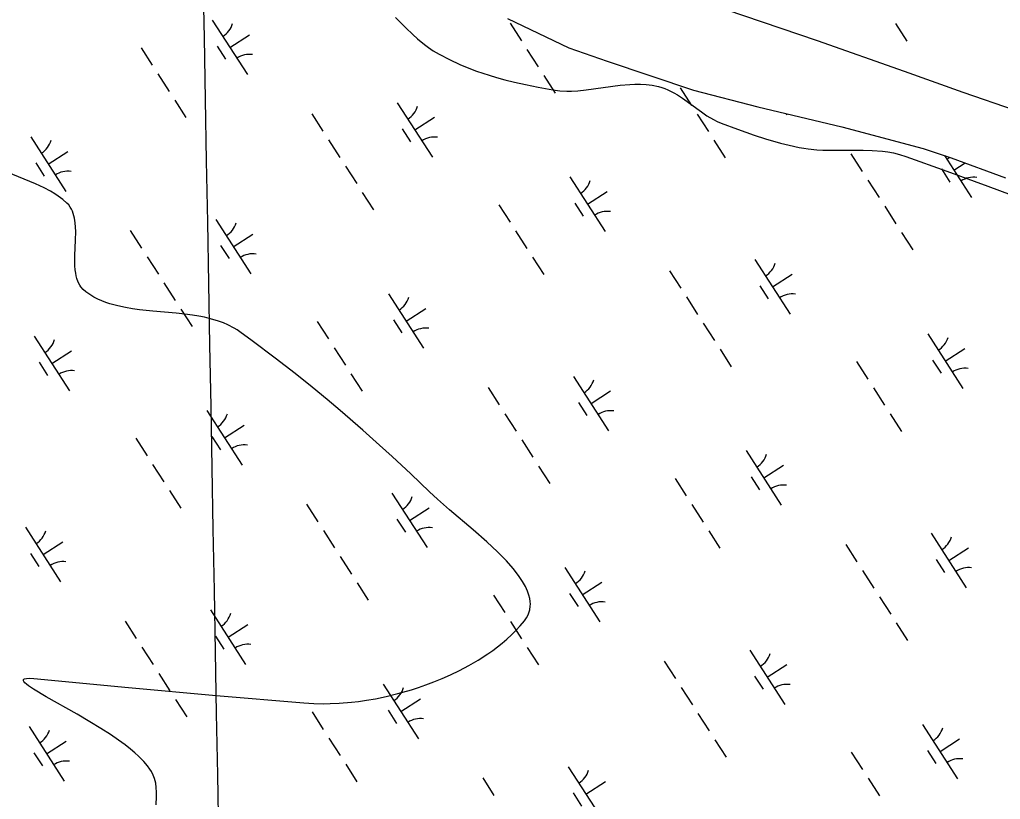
# Model space of a CAD drawing. Extents: x 3937982 to 3958556, y 219448 to 241894.
# Drawn here: x 3945894 to 3946650, y 232047 to 232648 of the extents above; entities that cross this region are included whole.
import ezdxf

# ---------------------------------------------------------------- set-up
doc = ezdxf.new("R2010")
doc.units = 0
for name, color, linetype in [('V-GRID-MAJR', 7, 'Continuous'), ('V-SITE-VEGE', 7, 'Continuous'), ('V-TOPO-SHOR', 7, 'Continuous'), ('V-WETL-SWMP', 7, 'Continuous')]:
    doc.layers.add(name, color=color, linetype=linetype)

msp = doc.modelspace()

# ---------------------------------------------------------------- linework, layer by layer
at = {"layer": 'V-GRID-MAJR'}
msp.add_spline([(3946136.867, 227095.12), (3946078.329, 230314.506), (3945968.142, 236374.431), (3945930.73, 238431.955)], degree=3, dxfattribs=at)
at = {"layer": 'V-SITE-VEGE'}
for points in [[(3946183.524, 232650.034), (3946191.313, 232642.174), (3946196.746, 232636.97), (3946200.475, 232633.615), (3946205.671, 232629.341), (3946208.788, 232627.025), (3946212.511, 232624.501), (3946217.007, 232621.808), (3946225.047, 232617.592), (3946233.153, 232613.838), (3946238.593, 232611.566), (3946245.884, 232608.808), (3946255.673, 232605.557), (3946261.301, 232603.894), (3946267.758, 232602.148), (3946275.174, 232600.325), (3946283.683, 232598.432), (3946293.459, 232596.468), (3946304.686, 232594.398), (3946310.047, 232593.685), (3946315.458, 232593.403), (3946319.091, 232593.417), (3946323.957, 232593.648), (3946330.48, 232594.257), (3946356.668, 232597.847), (3946364.092, 232598.51), (3946368.024, 232598.678), (3946372.194, 232598.676), (3946376.607, 232598.435), (3946381.273, 232597.857), (3946386.196, 232596.829), (3946388.711, 232596.11), (3946391.087, 232595.291), (3946393.403, 232594.345), (3946397.882, 232592.118), (3946400.778, 232590.429), (3946404.542, 232587.977), (3946419.222, 232577.279), (3946423.498, 232574.385), (3946428.543, 232571.403), (3946431.326, 232570.004), (3946434.379, 232568.702), (3946447.114, 232563.899), (3946459.967, 232559.387), (3946468.614, 232556.608), (3946480.242, 232553.262), (3946486.945, 232551.568), (3946494.658, 232549.856), (3946498.033, 232549.233), (3946501.433, 232548.74), (3946508.286, 232548.074), (3946512.887, 232547.83), (3946519.054, 232547.691), (3946543.788, 232547.833), (3946550.792, 232547.632), (3946558.713, 232547.013), (3946562.893, 232546.46), (3946567.309, 232545.668), (3946571.962, 232544.545), (3946576.859, 232543.003), (3946608.437, 232531.604), (3946639.954, 232520.047), (3946702.897, 232496.749)], [(3946243.307, 232255.036), (3946225.102, 232270.505), (3946215.708, 232278.727), (3946209.702, 232284.32), (3946195.261, 232298.12), (3946180.792, 232311.62), (3946171.115, 232320.455), (3946158.168, 232332.033), (3946140.797, 232347.108), (3946130.802, 232355.544), (3946119.313, 232365.022), (3946106.077, 232375.647), (3946090.799, 232387.525), (3946073.11, 232400.755), (3946063.569, 232407.663), (3946061.308, 232409.199), (3946058.985, 232410.619), (3946054.168, 232413.127), (3946050.838, 232414.573), (3946046.265, 232416.253), (3946039.957, 232418.086), (3946036.258, 232418.954), (3946031.96, 232419.808), (3946026.965, 232420.625), (3946021.171, 232421.395), (3946014.468, 232422.116), (3945996.437, 232423.711), (3945986.234, 232424.785), (3945980.878, 232425.516), (3945975.263, 232426.468), (3945969.406, 232427.73), (3945963.344, 232429.417), (3945960.3, 232430.447), (3945957.224, 232431.635), (3945954.134, 232433.005), (3945951.029, 232434.586), (3945947.924, 232436.407), (3945944.838, 232438.5), (3945942.759, 232440.284), (3945941.035, 232442.311), (3945940.068, 232443.79), (3945938.985, 232445.908), (3945937.875, 232448.961), (3945937.393, 232450.815), (3945936.971, 232453.018), (3945936.627, 232455.634), (3945936.398, 232458.736), (3945936.304, 232462.398), (3945936.361, 232466.703), (3945936.865, 232478.401), (3945936.992, 232484.971), (3945936.9, 232488.363), (3945936.625, 232491.857), (3945936.085, 232495.408), (3945935.157, 232498.951), (3945934.52, 232500.665), (3945933.731, 232502.346), (3945932.771, 232503.979), (3945931.614, 232505.543), (3945930.223, 232507.026), (3945926.963, 232509.85), (3945923.434, 232512.451), (3945920.954, 232514.071), (3945917.501, 232516.111), (3945912.682, 232518.646), (3945905.961, 232521.782), (3945884.227, 232530.928)], [(3945999.02, 232042.992), (3945999.319, 232049.489), (3945999.292, 232052.833), (3945999.083, 232056.282), (3945998.62, 232059.794), (3945997.809, 232063.323), (3945996.81, 232066.028), (3945995.384, 232068.771), (3945994.213, 232070.618), (3945992.392, 232073.098), (3945989.535, 232076.436), (3945985.433, 232080.551), (3945982.644, 232083.066), (3945979.216, 232085.941), (3945975.023, 232089.22), (3945969.926, 232092.943), (3945963.78, 232097.154), (3945956.46, 232101.881), (3945947.893, 232107.13), (3945938.104, 232112.868), (3945914.245, 232126.407), (3945904.58, 232132.179), (3945900.693, 232134.792), (3945899.133, 232135.992), (3945897.9, 232137.096), (3945897.054, 232138.083), (3945896.802, 232138.529), (3945896.675, 232139.31), (3945896.818, 232139.642), (3945897.119, 232139.926), (3945897.586, 232140.17), (3945899.071, 232140.496), (3945901.383, 232140.588), (3945904.65, 232140.416), (3945977.716, 232133.561), (3946045.302, 232127.454), (3946112.891, 232121.57), (3946120.388, 232121.109), (3946128.029, 232120.966), (3946133.19, 232121.046), (3946140.139, 232121.359), (3946149.499, 232122.148), (3946154.881, 232122.782), (3946161.047, 232123.667), (3946168.103, 232124.884), (3946176.157, 232126.532), (3946185.316, 232128.752), (3946195.675, 232131.706), (3946201.133, 232133.459), (3946206.892, 232135.46), (3946212.952, 232137.741), (3946219.305, 232140.336), (3946225.94, 232143.285), (3946232.838, 232146.627), (3946239.959, 232150.412), (3946247.262, 232154.686), (3946254.674, 232159.507), (3946258.335, 232162.098), (3946261.989, 232164.838), (3946265.622, 232167.742), (3946269.216, 232170.814), (3946272.751, 232174.064), (3946276.204, 232177.499), (3946279.555, 232181.128), (3946282.768, 232184.958), (3946284.372, 232187.225), (3946285.619, 232189.547), (3946286.26, 232191.124), (3946286.884, 232193.262), (3946287.323, 232196.17), (3946287.38, 232197.86), (3946287.278, 232199.816), (3946286.954, 232202.079), (3946286.323, 232204.7), (3946285.279, 232207.738), (3946283.69, 232211.262), (3946281.392, 232215.346), (3946278.322, 232219.905), (3946274.222, 232225.156), (3946268.878, 232231.181), (3946262.1, 232238.068), (3946253.719, 232245.898), (3946243.307, 232255.036)]]:
    msp.add_lwpolyline(points, dxfattribs=at)
at = {"layer": 'V-TOPO-SHOR'}
for points in [[(3946661.144, 232578.475), (3946620.917, 232592.303), (3946575.65, 232608.472), (3946508.789, 232632.1), (3946438.258, 232655.951)], [(3946269.745, 232649.417), (3946317.025, 232626.748), (3946346.625, 232616.385), (3946413.154, 232594.16), (3946462.664, 232581.26), (3946527.361, 232565.882), (3946590.113, 232549.131), (3946611.71, 232542.022), (3946653.489, 232526.599)]]:
    msp.add_lwpolyline(points, dxfattribs=at)
at = {"layer": 'V-WETL-SWMP'}
for p, q in [((3946042.209, 232648.121), (3946069.271, 232606.078)), ((3946271.767, 232645.685), (3946280.427, 232632.231)), ((3946568.752, 232645.433), (3946577.412, 232631.979)), ((3946055.74, 232627.1), (3946070.875, 232636.842)), ((3945987.342, 232626.724), (3945996.002, 232613.27)), ((3946046.005, 232627.969), (3946052.499, 232617.878)), ((3946284.756, 232625.504), (3946293.416, 232612.05)), ((3946000.332, 232606.543), (3946008.992, 232593.09)), ((3946297.746, 232605.323), (3946306.406, 232591.87)), ((3946402.905, 232595.765), (3946411.565, 232582.311)), ((3946013.322, 232586.363), (3946021.982, 232572.909)), ((3946184.774, 232584.431), (3946211.837, 232542.388)), ((3946118.909, 232575.836), (3946127.569, 232562.382)), ((3946198.306, 232563.409), (3946213.441, 232573.152)), ((3946415.895, 232575.584), (3946424.555, 232562.13)), ((3946484.171, 232576.147), (3946484.833, 232575.119)), ((3946188.57, 232564.279), (3946195.065, 232554.188)), ((3945902.341, 232558.092), (3945929.404, 232516.049)), ((3946131.899, 232555.655), (3946140.559, 232542.202)), ((3946428.885, 232555.403), (3946437.545, 232541.95)), ((3945915.872, 232537.07), (3945931.008, 232546.813)), ((3946534.472, 232544.877), (3946543.132, 232531.423)), ((3946606.63, 232543.695), (3946627.399, 232511.429)), ((3945906.137, 232537.939), (3945912.632, 232527.849)), ((3946144.889, 232535.475), (3946153.549, 232522.021)), ((3946604.133, 232533.319), (3946610.628, 232523.229)), ((3946613.868, 232532.45), (3946622.533, 232538.027)), ((3946317.904, 232527.133), (3946344.966, 232485.089)), ((3946547.462, 232524.696), (3946556.122, 232511.242)), ((3946157.879, 232515.294), (3946166.539, 232501.84)), ((3946331.435, 232506.111), (3946346.57, 232515.853)), ((3946263.038, 232505.735), (3946271.698, 232492.282)), ((3946321.7, 232506.98), (3946328.195, 232496.89)), ((3946560.452, 232504.515), (3946569.112, 232491.062)), ((3946044.907, 232494.402), (3946071.969, 232452.358)), ((3945979.042, 232485.807), (3945987.702, 232472.353)), ((3946058.438, 232473.38), (3946073.574, 232483.122)), ((3946276.027, 232485.555), (3946284.687, 232472.101)), ((3946573.441, 232484.335), (3946582.101, 232470.881)), ((3946048.703, 232474.249), (3946055.198, 232464.159)), ((3945992.032, 232465.626), (3946000.692, 232452.172)), ((3946289.017, 232465.374), (3946297.677, 232451.92)), ((3946460.47, 232463.442), (3946487.532, 232421.399)), ((3946394.605, 232454.847), (3946403.264, 232441.394)), ((3946474.001, 232442.421), (3946489.136, 232452.163)), ((3946005.022, 232445.445), (3946013.682, 232431.991)), ((3946464.266, 232443.29), (3946470.76, 232433.2)), ((3946178.036, 232437.103), (3946205.099, 232395.06)), ((3946407.594, 232434.667), (3946416.254, 232421.213)), ((3946018.012, 232425.264), (3946026.672, 232411.811)), ((3946191.568, 232416.081), (3946206.703, 232425.824)), ((3946123.17, 232415.706), (3946131.83, 232402.252)), ((3946181.832, 232416.951), (3946188.327, 232406.86)), ((3946420.584, 232414.486), (3946429.244, 232401.032)), ((3946593.599, 232406.144), (3946620.661, 232364.101)), ((3945905.04, 232404.372), (3945932.102, 232362.329)), ((3945918.571, 232383.35), (3945933.707, 232393.093)), ((3946136.16, 232395.525), (3946144.82, 232382.071)), ((3946433.574, 232394.305), (3946442.234, 232380.851)), ((3946607.13, 232385.122), (3946622.265, 232394.865)), ((3945908.836, 232384.22), (3945915.331, 232374.129)), ((3946538.733, 232384.747), (3946547.393, 232371.293)), ((3946597.395, 232385.991), (3946603.89, 232375.901)), ((3946149.15, 232375.344), (3946157.81, 232361.891)), ((3946320.602, 232373.413), (3946347.665, 232331.37)), ((3946254.737, 232364.818), (3946263.397, 232351.364)), ((3946334.133, 232352.391), (3946349.269, 232362.134)), ((3946551.723, 232364.566), (3946560.383, 232351.112)), ((3946324.398, 232353.26), (3946330.893, 232343.17)), ((3946038.169, 232347.073), (3946065.231, 232305.03)), ((3946267.727, 232344.637), (3946276.387, 232331.183)), ((3946564.713, 232344.385), (3946573.372, 232330.931)), ((3946051.7, 232326.052), (3946066.836, 232335.794)), ((3945983.303, 232325.676), (3945991.963, 232312.223)), ((3946041.965, 232326.921), (3946048.46, 232316.831)), ((3946280.717, 232324.456), (3946289.377, 232311.003)), ((3946453.731, 232316.114), (3946480.794, 232274.071)), ((3945996.293, 232305.496), (3946004.953, 232292.042)), ((3946293.707, 232304.276), (3946302.367, 232290.822)), ((3946467.263, 232295.093), (3946482.398, 232304.835)), ((3946398.865, 232294.717), (3946407.525, 232281.263)), ((3946457.527, 232295.962), (3946464.022, 232285.871)), ((3946009.283, 232285.315), (3946017.943, 232271.861)), ((3946180.735, 232283.383), (3946207.797, 232241.34)), ((3946114.87, 232274.788), (3946123.53, 232261.335)), ((3946194.266, 232262.362), (3946209.402, 232272.104)), ((3946411.855, 232274.536), (3946420.515, 232261.083)), ((3946184.531, 232263.231), (3946191.026, 232253.141)), ((3945898.302, 232257.044), (3945925.364, 232215.001)), ((3946127.86, 232254.608), (3946136.52, 232241.154)), ((3946424.845, 232254.356), (3946433.505, 232240.902)), ((3945911.833, 232236.022), (3945926.969, 232245.765)), ((3946596.297, 232252.424), (3946623.36, 232210.381)), ((3946530.432, 232243.829), (3946539.092, 232230.375)), ((3946609.829, 232231.402), (3946624.964, 232241.145)), ((3945902.098, 232236.892), (3945908.593, 232226.801)), ((3946140.85, 232234.427), (3946149.51, 232220.973)), ((3946600.093, 232232.272), (3946606.588, 232222.181)), ((3946313.864, 232226.085), (3946340.927, 232184.042)), ((3946543.422, 232223.648), (3946552.082, 232210.195)), ((3946153.84, 232214.246), (3946162.5, 232200.792)), ((3946327.395, 232205.063), (3946342.531, 232214.806)), ((3946258.998, 232204.688), (3946267.658, 232191.234)), ((3946317.66, 232205.932), (3946324.155, 232195.842)), ((3946556.412, 232203.468), (3946565.072, 232190.014)), ((3946040.868, 232193.354), (3946067.93, 232151.311)), ((3945975.003, 232184.759), (3945983.663, 232171.305)), ((3946054.399, 232172.332), (3946069.534, 232182.075)), ((3946271.988, 232184.507), (3946280.648, 232171.053)), ((3946569.402, 232183.287), (3946578.062, 232169.833)), ((3946044.664, 232173.201), (3946051.159, 232163.111)), ((3945987.993, 232164.578), (3945996.653, 232151.124)), ((3946284.978, 232164.326), (3946293.638, 232150.872)), ((3946456.43, 232162.395), (3946483.492, 232120.351)), ((3946390.565, 232153.8), (3946399.225, 232140.346)), ((3946469.961, 232141.373), (3946485.097, 232151.115)), ((3946000.983, 232144.397), (3946009.642, 232130.944)), ((3946460.226, 232142.242), (3946466.721, 232132.152)), ((3946173.997, 232136.055), (3946201.059, 232094.012)), ((3946403.555, 232133.619), (3946412.215, 232120.165)), ((3946187.528, 232115.034), (3946202.664, 232124.776)), ((3946013.972, 232124.217), (3946022.632, 232110.763)), ((3946119.131, 232114.658), (3946127.791, 232101.204)), ((3946177.793, 232115.903), (3946184.288, 232105.812)), ((3946416.545, 232113.438), (3946425.205, 232099.984)), ((3945901, 232103.324), (3945928.063, 232061.281)), ((3946589.559, 232105.096), (3946616.622, 232063.053)), ((3945914.532, 232082.303), (3945929.667, 232092.045)), ((3946132.121, 232094.477), (3946140.781, 232081.024)), ((3946429.535, 232093.257), (3946438.195, 232079.804)), ((3946603.09, 232084.074), (3946618.226, 232093.817)), ((3945904.796, 232083.172), (3945911.291, 232073.082)), ((3946534.693, 232083.699), (3946543.353, 232070.245)), ((3946593.355, 232084.944), (3946599.85, 232074.853)), ((3946145.111, 232074.297), (3946153.771, 232060.843)), ((3946316.563, 232072.365), (3946343.625, 232030.322)), ((3946250.698, 232063.77), (3946259.358, 232050.316)), ((3946330.094, 232051.343), (3946345.23, 232061.086)), ((3946547.683, 232063.518), (3946556.343, 232050.064)), ((3946320.359, 232052.213), (3946326.854, 232042.122))]:
    msp.add_line(p, q, dxfattribs=at)
for points in [[(3946661.144, 232578.474), (3946620.918, 232592.302), (3946575.65, 232608.472), (3946508.79, 232632.099), (3946438.259, 232655.95), (3946356.081, 232685.379), (3946289.953, 232711.446), (3946247.912, 232733.52), (3946212.329, 232754.459)], [(3946269.744, 232649.417), (3946317.024, 232626.749), (3946346.625, 232616.385), (3946413.154, 232594.161), (3946462.664, 232581.259), (3946527.36, 232565.882), (3946590.113, 232549.131), (3946611.71, 232542.023), (3946653.489, 232526.599)]]:
    msp.add_lwpolyline(points, dxfattribs=at)
for centre, start, end in [((3946040.989, 232650.454), 301.99668, 343.540338), ((3946070.889, 232604.002), 81.996677, 123.540335), ((3946183.555, 232586.764), 301.99668, 343.540338), ((3946213.455, 232540.312), 81.996677, 123.540335), ((3945901.122, 232560.425), 301.99668, 343.540338), ((3946599.118, 232555.805), 301.99668, 310.487927), ((3945931.022, 232513.973), 81.996677, 123.540335), ((3946629.018, 232509.353), 81.996677, 123.540335), ((3946316.684, 232529.465), 301.99668, 343.540338), ((3946346.584, 232483.013), 81.996677, 123.540335), ((3946043.688, 232496.734), 301.99668, 343.540338), ((3946073.588, 232450.283), 81.996677, 123.540335), ((3946459.25, 232465.775), 301.99668, 343.540338), ((3946489.15, 232419.323), 81.996677, 123.540335), ((3946176.817, 232439.436), 301.99668, 343.540338), ((3946206.717, 232392.984), 81.996677, 123.540335), ((3945903.821, 232406.705), 301.99668, 343.540338), ((3946592.38, 232408.477), 301.99668, 343.540338), ((3945933.721, 232360.253), 81.996677, 123.540335), ((3946622.28, 232362.025), 81.996677, 123.540335), ((3946319.383, 232375.746), 301.99668, 343.540338), ((3946036.95, 232349.406), 301.99668, 343.540338), ((3946349.283, 232329.294), 81.996677, 123.540335), ((3946066.85, 232302.954), 81.996677, 123.540335), ((3946452.512, 232318.447), 301.99668, 343.540338), ((3946482.412, 232271.995), 81.996677, 123.540335), ((3946179.516, 232285.716), 301.99668, 343.540338), ((3945897.083, 232259.377), 301.99668, 343.540338), ((3946209.416, 232239.264), 81.996677, 123.540335), ((3946595.078, 232254.757), 301.99668, 343.540338), ((3945926.983, 232212.925), 81.996677, 123.540335), ((3946312.645, 232228.418), 301.99668, 343.540338), ((3946624.978, 232208.305), 81.996677, 123.540335), ((3946342.545, 232181.966), 81.996677, 123.540335), ((3946039.648, 232195.687), 301.99668, 343.540338), ((3946069.549, 232149.235), 81.996677, 123.540335), ((3946455.211, 232164.727), 301.99668, 343.540338), ((3946172.778, 232138.388), 301.99668, 343.540338), ((3946485.111, 232118.276), 81.996677, 123.540335), ((3946202.678, 232091.936), 81.996677, 123.540335), ((3946588.34, 232107.429), 301.99668, 343.540338), ((3945899.781, 232105.657), 301.99668, 343.540338), ((3945929.681, 232059.205), 81.996677, 123.540335), ((3946618.24, 232060.977), 81.996677, 123.540335), ((3946315.344, 232074.698), 301.99668, 343.540338)]:
    msp.add_arc(centre, 17.623, start, end, dxfattribs=at)

doc.saveas('drawing.dxf')
